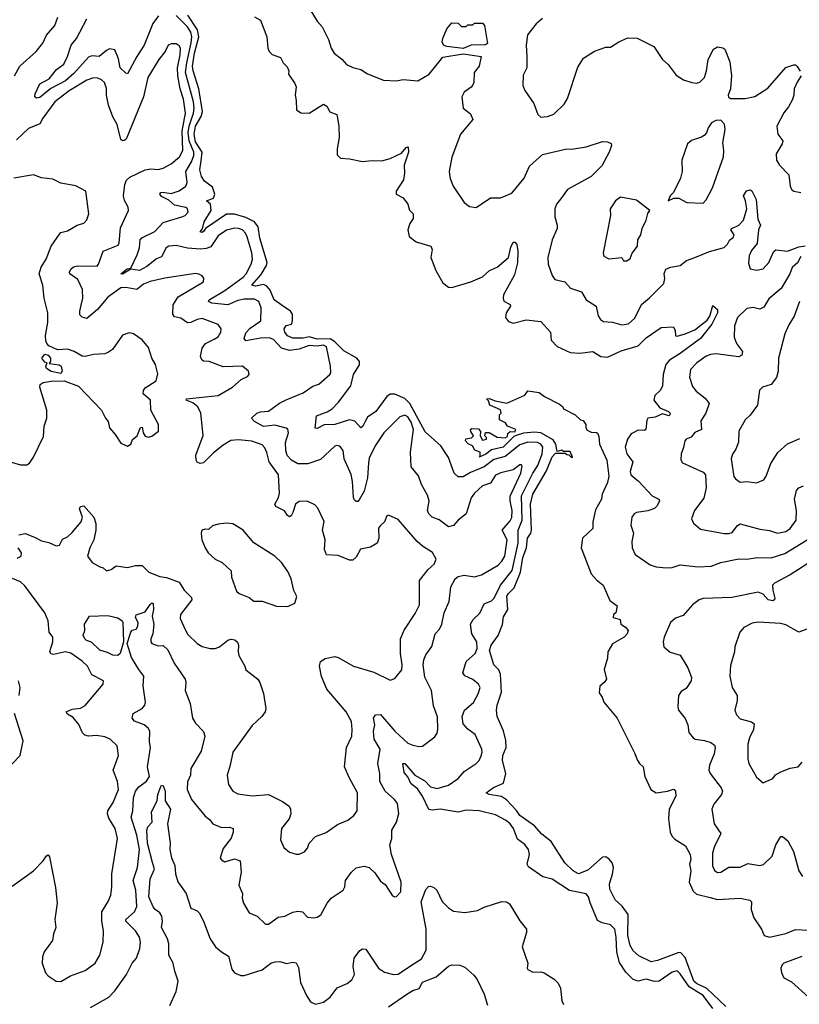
# Model space of a CAD drawing. Extents: x 2199565 to 2323334, y 894172 to 1018966.
# Tile 316 of 440: x 2278240 to 2283049, y 970811 to 976881. Entities that reach past the tile are written whole.
import ezdxf

# ---------------------------------------------------------------- set-up
doc = ezdxf.new("R2010")
doc.units = 0

msp = doc.modelspace()

# ---------------------------------------------------------------- linework, layer by layer
at = {"layer": '0CON10XD'}
for points in [[(2280035.6, 976935), (2280075, 976871.2), (2280106.4, 976836.4), (2280145, 976760), (2280160.6, 976705), (2280180, 976675), (2280227.2, 976637.2), (2280255.8, 976605), (2280295, 976586.4), (2280344.5, 976574.5), (2280385, 976548.1), (2280485, 976509.4), (2280565, 976504.5), (2280605, 976511.9), (2280695, 976504.2), (2280765, 976545.8), (2280849.2, 976650.8), (2280975, 976670.4), (2281086.2, 976655), (2281074, 976595), (2281043.8, 976556.2), (2281040.5, 976495), (2281033.8, 976476.2), (2281025, 976464.3), (2280980.8, 976435), (2280967.5, 976405), (2280975.5, 976335.5), (2281020.3, 976300.3), (2281035.7, 976265), (2280960, 976175), (2280905.8, 976034.2), (2280888.8, 975945), (2280891.7, 975928.3), (2280895, 975902.5), (2280914.5, 975854.5), (2280981.2, 975755), (2281015, 975730), (2281055, 975724.2), (2281143.3, 975783.3), (2281206.1, 975783.9), (2281275, 975812), (2281351.5, 975905), (2281385, 975978.6), (2281465, 976050), (2281615, 976085.7), (2281645, 976084), (2281735, 976097.5), (2281835, 976130), (2281865, 976128.8), (2281887.5, 976117.5), (2281890, 976105), (2281875.8, 976065), (2281830.4, 975979.6), (2281765.5, 975914.5), (2281619.1, 975835), (2281575.4, 975775), (2281551.1, 975745), (2281540.6, 975715), (2281540.8, 975665), (2281555.6, 975615), (2281555.6, 975595), (2281524.3, 975525), (2281496.9, 975415), (2281500, 975375), (2281524.2, 975304.2), (2281540.5, 975280.5), (2281602, 975265), (2281636.6, 975226.6), (2281705, 975204), (2281735, 975154.3), (2281795.8, 975115.8), (2281809.2, 975055), (2281823.4, 975033.4), (2281841.3, 975021.3), (2281896.4, 975016.4), (2281955, 974999.4), (2281995, 975005.7), (2282035, 975042), (2282075.6, 975125), (2282125, 975165.6), (2282214.3, 975255), (2282219.4, 975285), (2282215.7, 975315), (2282225, 975343.8), (2282255, 975356.2), (2282315, 975365.8), (2282353.1, 975396.9), (2282405, 975415.6), (2282495, 975453.1), (2282585, 975476.7), (2282605, 975496.7), (2282618.3, 975521.7), (2282640.9, 975539.1), (2282646.5, 975555), (2282625.7, 975585), (2282632.9, 975595), (2282675, 975614), (2282704, 975645), (2282724.2, 975715), (2282717.5, 975765), (2282704.8, 975795.2), (2282723.9, 975826.1), (2282745, 975832.7), (2282755.9, 975825.9), (2282783.3, 975773.3), (2282792.2, 975652.2), (2282809.6, 975615), (2282796.8, 975585), (2282788.1, 975501.9), (2282755, 975459.4), (2282739.3, 975425), (2282735, 975380), (2282745, 975346), (2282785, 975337.1), (2282825, 975345.6), (2282861.1, 975385), (2282888.8, 975451.2), (2282905, 975463.5), (2282975, 975453.8), (2283045, 975480), (2283085, 975487.5)], [(2278208.2, 976535), (2278241.5, 976595), (2278342.7, 976685), (2278383.6, 976736.4), (2278405.7, 976785), (2278457.3, 976845), (2278475, 976896.9)], [(2279096, 976904), (2279062.5, 976857.5), (2279007.9, 976725), (2278961.9, 976655), (2278905, 976548), (2278895, 976550.8), (2278859.5, 976585), (2278850.5, 976640.5), (2278827.1, 976695), (2278795, 976700.9), (2278775, 976692.2), (2278730, 976655), (2278685, 976657.5), (2278665, 976649.5), (2278575, 976550), (2278523.1, 976505), (2278432.4, 976457.6), (2278365, 976402.5), (2278345, 976397.5), (2278334.2, 976405.8), (2278335.6, 976425), (2278365, 976485.7), (2278423.1, 976516.9), (2278466.7, 976575), (2278512.7, 976607.3), (2278535.3, 976654.7), (2278557.1, 976725), (2278590, 976765), (2278654, 976886)], [(2280565.4, 971934.6), (2280578.3, 971988.3), (2280569.7, 972049.7), (2280553, 972073), (2280494.7, 972124.7), (2280462.1, 972185), (2280461.1, 972235), (2280450, 972295), (2280462.9, 972385), (2280426.5, 972446.5), (2280423.5, 972495), (2280431, 972535), (2280422.5, 972575), (2280435, 972596.5), (2280465, 972598.1), (2280553.6, 972495), (2280635, 972421.9), (2280665, 972408.6), (2280705, 972400), (2280725, 972402.5), (2280800.3, 972459.7), (2280815, 972483.3), (2280820, 972505), (2280816.8, 972583.2), (2280791.9, 972651.9), (2280780.9, 972745), (2280739.1, 972829.1), (2280728.1, 972905), (2280732.2, 972935), (2280745, 972966.7), (2280783.3, 973016.7), (2280803.5, 973095), (2280829.5, 973125), (2280845, 973154), (2280859.1, 973225), (2280888.9, 973295), (2280900, 973385), (2280926.5, 973433.5), (2280945, 973448.9), (2280982.8, 973457.2), (2281045, 973447.7), (2281088.6, 973458.6), (2281191.3, 973518.7), (2281215, 973542.7), (2281233.4, 973575), (2281247.9, 973675), (2281215.9, 973735), (2281265, 973791.2), (2281275, 973812), (2281277.8, 973855), (2281265.3, 973915), (2281265.7, 973944.3), (2281331.9, 974085), (2281338.8, 974128.8), (2281335, 974137.5), (2281325, 974136.7), (2281284.6, 974105.4), (2281207.4, 974087.4), (2281175.9, 974074.1), (2281145, 974024.4), (2281095, 974007.5), (2281045, 973963.1), (2281025, 973934), (2280994.5, 973835), (2280944.3, 973795), (2280915, 973762.9), (2280885, 973754.3), (2280828.1, 973798.1), (2280785, 973814.4), (2280764.5, 973835), (2280756.5, 973855), (2280765.6, 973915), (2280755, 973950), (2280718.1, 974015), (2280699.4, 974069.4), (2280654.5, 974124.5), (2280651.2, 974215), (2280668.5, 974355), (2280655, 974400.9), (2280635, 974432.7), (2280615, 974443.2), (2280585, 974433.8), (2280486.8, 974335), (2280432.7, 974255), (2280395, 974179.2), (2280391.3, 974148.7), (2280386.2, 974056.2), (2280364.6, 973975), (2280335, 973922), (2280325, 973912), (2280315, 973911.2), (2280305, 973918.8), (2280299.5, 973935), (2280293.6, 974035), (2280285, 974077.5), (2280242.5, 974175), (2280236.2, 974225), (2280215, 974251.2), (2280195, 974256.7), (2280185, 974251.2), (2280095, 974170.6), (2280017, 974143), (2279955, 974143.8), (2279917.5, 974165), (2279890, 974195), (2279881.2, 974225), (2279879.5, 974275), (2279897.3, 974335), (2279895, 974356), (2279883.8, 974363.8), (2279815, 974380.9), (2279745, 974374.1), (2279688.1, 974405), (2279670.8, 974425), (2279703.8, 974455), (2279725, 974464.4), (2279775, 974468.8), (2279842.2, 974517.8), (2279883, 974537), (2279988.3, 974581.7), (2280048.7, 974621.3), (2280085, 974634.8), (2280153.3, 974695), (2280158.8, 974705), (2280157.8, 974745), (2280132.8, 974865), (2280115, 974874.8), (2280075, 974867.8), (2280025, 974873.5), (2279965, 974849.7), (2279905, 974841.1), (2279855, 974856.8), (2279805, 974908.9), (2279779.2, 974919.1), (2279725, 974918.6), (2279635, 974901.1), (2279625.5, 974915.5), (2279635, 974950), (2279661.2, 974978.8), (2279726.9, 975025), (2279730, 975105), (2279714.4, 975145), (2279688.6, 975158.6), (2279625, 975158), (2279585, 975149.8), (2279525, 975124), (2279425, 975132.9), (2279404, 975144), (2279408.2, 975155), (2279505, 975211.4), (2279618.8, 975295), (2279636.2, 975315), (2279668.4, 975375), (2279676.4, 975405), (2279673.1, 975445), (2279643.7, 975543.6), (2279633.5, 975565), (2279614.2, 975585), (2279590, 975595), (2279565, 975596.8), (2279515, 975584.6), (2279465, 975547.9), (2279418.8, 975481.2), (2279390.2, 975469.8), (2279355, 975466.3), (2279275, 975472.5), (2279205, 975488.8), (2279159.4, 975485), (2279144.7, 975475), (2279115, 975419.2), (2279085, 975406.6), (2279025, 975359.1), (2278978.8, 975335), (2278926.1, 975343.9), (2278875, 975313.1), (2278864.3, 975315), (2278903.8, 975345), (2278925, 975350), (2278965, 975432.5), (2278979.1, 975475), (2278983.1, 975525), (2278992.9, 975537.1), (2279073.7, 975576.3), (2279125, 975630), (2279240, 975665), (2279260, 975675), (2279278.6, 975695), (2279275.7, 975715), (2279265, 975722.5), (2279195, 975738.5), (2279159.4, 975769.4), (2279115, 975790.9), (2279104, 975805), (2279110, 975815), (2279122.3, 975817.7), (2279175, 975810.8), (2279223.1, 975826.9), (2279264.5, 975855), (2279273.3, 975876.7), (2279264.3, 975945), (2279299.8, 976005), (2279313.7, 976045), (2279313.5, 976065), (2279285.3, 976135), (2279280.4, 976185), (2279285.5, 976225), (2279313.3, 976305), (2279316.5, 976335), (2279312.3, 976375), (2279263.6, 976555), (2279271.5, 976615), (2279298.1, 976738.1), (2279301.2, 976775), (2279295.7, 976805), (2279275, 976836.5), (2279205, 976908.1)], [(2282515.4, 970785), (2282455.2, 970865), (2282368.9, 970918.9), (2282315, 971000), (2282295, 971017.1), (2282265, 971010.6), (2282185, 970954.6), (2282155, 970951.8), (2282105, 970965.6), (2282085, 970961.4), (2282055, 970953.3), (2282024.6, 970964.6), (2281979.5, 971009.5), (2281939.1, 971069.1), (2281922.5, 971132.5), (2281920, 971225), (2281911.5, 971275), (2281885, 971301.9), (2281833.7, 971313.7), (2281805, 971328), (2281758, 971438), (2281748.1, 971475), (2281735, 971492), (2281632.4, 971512.4), (2281525, 971582.3), (2281467.2, 971597.3), (2281379.1, 971659.1), (2281370.6, 971675), (2281385.4, 971735), (2281378.5, 971765), (2281355, 971797.5), (2281310.5, 971830.5), (2281285.5, 971895), (2281264.6, 971925), (2281240.5, 971945), (2281175, 971979.1), (2281075, 972003.8), (2280995, 972008.5), (2280945, 971996.9), (2280834.7, 972015.3), (2280785, 972007.3), (2280763, 972013), (2280724.8, 972095), (2280695, 972137.1), (2280652.3, 972172.3), (2280633.7, 972213.7), (2280611.3, 972241.3), (2280604.3, 972295.7), (2280615, 972295.4), (2280678.2, 972225), (2280738.8, 972188.8), (2280775, 972152.4), (2280815, 972141.6), (2280885, 972161.8), (2280945, 972203.8), (2280982.8, 972247.2), (2281055.7, 972295), (2281074.2, 972315), (2281086.6, 972343.4), (2281092.9, 972365), (2281090, 972385), (2281050.4, 972475), (2281005, 972507.3), (2280975, 972541.4), (2280970, 972585), (2280984.2, 972625), (2281038.8, 972671.2), (2281068.8, 972725), (2281079.5, 972765), (2281071.1, 972785), (2281035, 972813.8), (2280985.8, 972835.8), (2280973.8, 972855), (2280993.3, 972925), (2281049.1, 972975), (2281061.8, 973005), (2281059.3, 973045), (2281030, 973095), (2281020, 973155), (2281036.3, 973183.7), (2281078.1, 973221.9), (2281105, 973281.2), (2281150.6, 973299.4), (2281167.5, 973315), (2281206.5, 973395), (2281277.6, 973485), (2281315.3, 973654.7), (2281314.8, 973735), (2281339.3, 973795), (2281335.1, 973945), (2281405, 974084.8), (2281436.6, 974133.4), (2281463.4, 974205), (2281466, 974246), (2281453.8, 974263.8), (2281434.9, 974274.9), (2281375, 974276.4), (2281325, 974260.2), (2281235, 974188.3), (2281165, 974170.2), (2281104.9, 974125.1), (2281020.1, 974089.9), (2280975, 974063.8), (2280944.1, 974064.1), (2280920.9, 974085), (2280885, 974183.1), (2280838.6, 974255), (2280741, 974341), (2280647.6, 974515), (2280615, 974545.7), (2280555, 974572.4), (2280525, 974573.6), (2280505, 974558.8), (2280436.2, 974465), (2280385, 974430.6), (2280370.5, 974405), (2280357.8, 974375), (2280345, 974365.7), (2280306.7, 974406.7), (2280275, 974414.7), (2280185, 974384.9), (2280117.3, 974382.7), (2280075, 974362), (2280063.7, 974363.7), (2280070, 974440), (2280136.6, 974463.4), (2280167.5, 974482.5), (2280206.3, 974523.7), (2280282.2, 974625), (2280299.5, 974695), (2280336.2, 974753.8), (2280335.8, 974775), (2280318.8, 974795), (2280238.9, 974838.9), (2280183.1, 974895), (2280155, 974913), (2280075, 974912), (2280025, 974925.7), (2279987.9, 974917.9), (2279925, 974917.3), (2279892.5, 974932.5), (2279875.4, 974955), (2279870.6, 974975), (2279884.7, 974995.3), (2279916.2, 975003.8), (2279923.2, 975025), (2279924, 975065), (2279910.9, 975085), (2279858.7, 975118.7), (2279809, 975155), (2279785, 975214.7), (2279765, 975238.3), (2279745, 975248.1), (2279695, 975238.1), (2279672.2, 975245), (2279730.2, 975309.8), (2279762.6, 975365), (2279766, 975384), (2279722.4, 975535), (2279711, 975605), (2279689.5, 975635), (2279635, 975662.2), (2279565, 975682.1), (2279515, 975682.2), (2279385.8, 975594.2), (2279375, 975574.6), (2279365, 975569.5), (2279353.9, 975573.9), (2279367.6, 975592.4), (2279379.1, 975635), (2279421.8, 975705), (2279418.2, 975745), (2279393.3, 975765), (2279435, 975780.7), (2279444, 975805), (2279429.8, 975849.8), (2279380.4, 975885), (2279361.1, 975915), (2279352, 975955), (2279359.3, 976010.7), (2279366.6, 976065), (2279325, 976127.9), (2279316.2, 976175), (2279324.8, 976225.2), (2279359.5, 976285), (2279367.6, 976315), (2279345.1, 976455), (2279310, 976565), (2279305.9, 976595), (2279318.6, 976675), (2279345.7, 976775), (2279338, 976818), (2279278.3, 976908.3)], [(2279687.9, 976897.9), (2279725, 976878.8), (2279764, 976775), (2279771.2, 976705), (2279778.8, 976685), (2279797.3, 976667.3), (2279848.8, 976648.8), (2279865.9, 976615.9), (2279890.7, 976590.7), (2279900, 976565), (2279897.5, 976545), (2279938.3, 976488.3), (2279946.4, 976466.4), (2279938.8, 976415), (2279946.1, 976383.9), (2279947.5, 976325), (2279975, 976306.7), (2280025, 976304.2), (2280115, 976360), (2280135, 976347.5), (2280153.9, 976313.9), (2280196.1, 976296.1), (2280208.8, 976225), (2280210, 976155), (2280197.5, 976085), (2280198.3, 976048.3), (2280218.3, 976028.3), (2280275, 976023.3), (2280353.9, 976006.1), (2280415, 976013.8), (2280475, 976011.2), (2280525, 976026.2), (2280595, 976058.6), (2280625, 976093.3), (2280636.7, 976096.7), (2280639.2, 976065), (2280611.4, 975985), (2280613.9, 975936.1), (2280608, 975895), (2280562.5, 975825), (2280562.5, 975805), (2280605, 975782.5), (2280633.6, 975743.6), (2280645, 975707.5), (2280667.5, 975685), (2280666.7, 975655), (2280646.1, 975623.9), (2280634.2, 975585), (2280642, 975545), (2280685, 975512.5), (2280776.2, 975485), (2280783.8, 975465), (2280776.7, 975415), (2280806.7, 975335), (2280849.5, 975259.5), (2280885, 975233.3), (2280905, 975231.2), (2281022.5, 975265), (2281095, 975295.8), (2281138, 975335), (2281185, 975356), (2281256, 975415), (2281270.5, 975479.5), (2281285, 975510), (2281295, 975510), (2281305.6, 975495), (2281311.8, 975455), (2281311.7, 975381.7), (2281291.9, 975308.1), (2281224.3, 975185), (2281221.4, 975165), (2281226.7, 975146.7), (2281265.5, 975125.5), (2281268, 975115), (2281241.1, 975075), (2281235.8, 975045), (2281255, 975020.8), (2281285, 975010.6), (2281365, 975030.6), (2281455, 975020), (2281513.8, 974955), (2281518, 974905), (2281555, 974866), (2281635, 974830.5), (2281695, 974826.2), (2281775, 974835.5), (2281825, 974804.2), (2281865, 974800), (2281950.6, 974839.4), (2282055, 974870.4), (2282105, 974920.4), (2282197, 974983), (2282273, 974987), (2282283.8, 974965), (2282285, 974932.5), (2282295, 974930), (2282345, 974943.8), (2282405, 974969.4), (2282480.7, 975029.3), (2282496.7, 975053.3), (2282515, 975120), (2282544.2, 975094.2), (2282544.4, 975075), (2282510, 975005), (2282439.1, 974915), (2282315, 974824.1), (2282247.6, 974782.4), (2282224.6, 974755), (2282210, 974695), (2282205, 974623.8), (2282192, 974598), (2282157.8, 974565), (2282151.1, 974535), (2282189.2, 974489.2), (2282241.2, 974465), (2282252, 974455), (2282251.2, 974445), (2282245, 974440), (2282205, 974451.1), (2282159.8, 974430.2), (2282114.5, 974425.5), (2282107.5, 974412.5), (2282101.9, 974355), (2282095, 974348.9), (2282055, 974351.4), (2282012.6, 974327.4), (2281989.2, 974295), (2281974.4, 974245.6), (2281984.5, 974205), (2282022.1, 974155), (2282005.4, 974095), (2282009.5, 974075), (2282056.3, 974036.3), (2282141.5, 973945), (2282183.3, 973925), (2282185.6, 973915.6), (2282172.7, 973885), (2282155, 973867.9), (2282115, 973852.7), (2282045, 973843.5), (2282030.6, 973835), (2282016.7, 973815), (2282010.6, 973765), (2282027.1, 973715), (2282015.7, 973665), (2282017.5, 973625), (2282036.2, 973585), (2282129.8, 973519.8), (2282165, 973508.2), (2282228.6, 973501.4), (2282265, 973504.5), (2282315, 973520.5), (2282425, 973508.4), (2282505, 973511.6), (2282565, 973534.6), (2282675, 973557.4), (2282725, 973555.4), (2282790, 973565), (2282876.3, 973563.7), (2282960.1, 973589.9), (2283097.1, 973675)], [(2281465, 976889.2), (2281425, 976855.7), (2281372.4, 976787.6), (2281364.4, 976725), (2281367.6, 976652.4), (2281367.5, 976585), (2281345, 976540), (2281344.2, 976475), (2281356, 976445), (2281412, 976365), (2281435.9, 976295.9), (2281455, 976281.2), (2281495, 976284.2), (2281535, 976299.2), (2281598.5, 976361.5), (2281618.1, 976395), (2281682.1, 976587.9), (2281716.9, 976643.1), (2281785, 976686.9), (2281855, 976711.2), (2281885, 976711.2), (2281936.7, 976745), (2281991.3, 976768.7), (2282047.9, 976767.9), (2282152, 976715), (2282204.4, 976635), (2282239.2, 976605), (2282289.1, 976539.1), (2282335, 976510), (2282385, 976493.1), (2282415, 976490.6), (2282435, 976496), (2282464.2, 976525), (2282477.1, 976565), (2282486, 976635), (2282519.7, 976700.3), (2282545, 976713.3), (2282577, 976707), (2282588.8, 976698.8), (2282621.2, 976621.2), (2282631.4, 976535), (2282624.3, 976455.7), (2282610.8, 976415), (2282613.1, 976403.1), (2282625, 976396), (2282715.5, 976394.5), (2282775, 976408.5), (2282855, 976458.8), (2282965, 976586), (2283015, 976602.5), (2283025, 976602.5), (2283035, 976592.5), (2283053.6, 976563.6)], [(2280975, 976704.3), (2280875, 976715.8), (2280854.2, 976725), (2280847.1, 976745), (2280850, 976765), (2280875, 976825.8), (2280905, 976862.5), (2280945, 976860), (2280965, 976840), (2280995, 976840), (2281005, 976850), (2281035, 976850), (2281045, 976860), (2281095, 976860), (2281106.4, 976846.4), (2281125, 976734), (2281114.1, 976725.9), (2281025, 976724.4), (2280975, 976704.3)], [(2280101.9, 972831.9), (2280088.9, 972895), (2280096.2, 972925), (2280125, 972942.5), (2280184.5, 972955.5), (2280205, 972949.4), (2280300, 972895), (2280425, 972860), (2280525, 972808.8), (2280555, 972820), (2280596.8, 972873.2), (2280600, 972905), (2280590, 972975), (2280589.6, 973065), (2280612.7, 973117.3), (2280679.8, 973220.2), (2280705.4, 973275), (2280705.7, 973425), (2280759.1, 973490.9), (2280796.9, 973525), (2280808.9, 973555), (2280787, 973597), (2280725.3, 973635.3), (2280691.4, 973665), (2280575, 973799.2), (2280515.8, 973825.8), (2280505, 973822.5), (2280491.2, 973785), (2280465, 973763.8), (2280454.3, 973745.7), (2280455.6, 973685), (2280444.2, 973655), (2280405, 973629.1), (2280342.6, 973617.4), (2280315, 973567.5), (2280295, 973550), (2280275, 973548.9), (2280205, 973579.2), (2280133.1, 973583.1), (2280120.9, 973615), (2280124.5, 973675), (2280108.2, 973735), (2280117.4, 973787.4), (2280079.7, 973869.7), (2280059.8, 973889.8), (2280013.2, 973913.2), (2279965, 973912.1), (2279941.5, 973895), (2279925, 973842.5), (2279915, 973822.5), (2279905, 973816.7), (2279891.2, 973825), (2279873.5, 973853.5), (2279820.2, 973880.2), (2279814.5, 973895), (2279836.9, 973935), (2279842.7, 973962.7), (2279836.2, 974075), (2279778.5, 974155), (2279765, 974213.3), (2279751.9, 974241.9), (2279735, 974260), (2279672.2, 974282.2), (2279590.7, 974290.7), (2279542.8, 974287.2), (2279495, 974258.8), (2279435, 974210.8), (2279375, 974149.4), (2279352.5, 974145), (2279335, 974153.3), (2279328, 974165), (2279326, 974196), (2279372.4, 974317.6), (2279357.3, 974455), (2279340, 974495), (2279309.3, 974519.3), (2279268, 974535), (2279270, 974545), (2279464.7, 974565.3), (2279553.6, 974616.4), (2279605.9, 974664.1), (2279645, 974682), (2279656.2, 974695), (2279652.5, 974715), (2279615, 974746.2), (2279495, 974741.9), (2279408.8, 974775), (2279375, 974776.9), (2279363.4, 974783.4), (2279356.4, 974805), (2279365, 974856), (2279386, 974885), (2279438.9, 974911.1), (2279465, 974927.1), (2279480.6, 974955), (2279482.5, 974975), (2279465, 975002), (2279365, 975040), (2279335, 975033.8), (2279295, 975014.6), (2279275, 975012.7), (2279235, 975040.6), (2279195, 975049.4), (2279185.6, 975065), (2279187.4, 975122.6), (2279218, 975172), (2279374, 975265), (2279377, 975287), (2279365, 975302), (2279345, 975312.9), (2279325, 975315.6), (2279135, 975287.8), (2279045, 975268), (2279005, 975250.9), (2278962.5, 975217.5), (2278895, 975230.8), (2278865, 975227.3), (2278785, 975171.1), (2278721.1, 975095), (2278655, 975040), (2278626.6, 975046.6), (2278612.1, 975062.1), (2278610.5, 975085), (2278619.5, 975120.5), (2278630, 975165), (2278627.6, 975217.6), (2278599.6, 975279.6), (2278550, 975315), (2278546.7, 975325), (2278555, 975342.5), (2278571.9, 975358.1), (2278596.2, 975363.8), (2278717.3, 975362.7), (2278726.6, 975373.4), (2278755.3, 975454.7), (2278848, 975492), (2278854.6, 975505.4), (2278861.3, 975598.7), (2278910.8, 975705), (2278908.6, 975725), (2278887.3, 975767.3), (2278880.4, 975795), (2278889.1, 975865), (2278898.8, 975891.2), (2278919.7, 975910.3), (2279013.7, 975956.3), (2279048.3, 975961.7), (2279095, 975958.5), (2279125, 975965.5), (2279175, 975992.3), (2279225.9, 976035), (2279246.9, 976075), (2279242.3, 976195), (2279264, 976305), (2279251, 976391), (2279229.8, 976455), (2279215.8, 976535.8), (2279214.4, 976585), (2279230.5, 976665), (2279231.2, 976705), (2279225, 976720.8), (2279205, 976732.9), (2279175, 976732.5), (2279155.7, 976724.3), (2279137.8, 976685), (2279099.1, 976635), (2279030, 976525), (2279003.1, 976405), (2278897.1, 976145), (2278885, 976135.8), (2278874.3, 976134.3), (2278865, 976143.3), (2278841.5, 976235), (2278815, 976282), (2278787.6, 976355), (2278776, 976415), (2278775, 976457.5), (2278763.6, 976493.6), (2278745, 976511.4), (2278721.7, 976521.7), (2278695, 976521.9), (2278655, 976507.8), (2278545, 976442.7), (2278457.1, 976375), (2278383.8, 976275), (2278365, 976240), (2278295, 976211.5), (2278220, 976140)], [(2283060, 976535), (2283035, 976496.7), (2283018, 976455), (2283014.2, 976415), (2283004.2, 976385.8), (2282982.5, 976345), (2282952.6, 976307.4), (2282910.6, 976225), (2282916, 976175), (2282948, 976135), (2282942.5, 976115), (2282906.2, 976055), (2282909.2, 976015), (2282926.2, 975985), (2282984.2, 975925), (2282992.5, 975855), (2283002.7, 975832.7), (2283015, 975823.3), (2283057.5, 975815)], [(2282455, 975750), (2282475, 975770), (2282514, 975845), (2282580.6, 976035), (2282583.3, 976075), (2282577, 976123), (2282590.8, 976205), (2282586.8, 976236.8), (2282565, 976262.5), (2282535, 976260), (2282507.5, 976245), (2282486.7, 976215), (2282476.1, 976183.9), (2282461.7, 976168.3), (2282445, 976156.7), (2282384.1, 976135.9), (2282360, 976115), (2282323.3, 976015), (2282326.2, 975945), (2282316.7, 975905), (2282272.5, 975815), (2282253.3, 975795), (2282240, 975765), (2282275, 975780), (2282305, 975781.2), (2282355, 975754), (2282455, 975750)], [(2278175, 974156.7), (2278245, 974136.7), (2278285, 974136.7), (2278301.7, 974148.3), (2278326.2, 974185), (2278387.7, 974312.3), (2278392, 974375), (2278408.6, 974425), (2278408.1, 974475), (2278364, 974615), (2278367.5, 974632.5), (2278385, 974644.2), (2278435, 974653.1), (2278514.1, 974654.1), (2278602.7, 974622.7), (2278745, 974473.3), (2278768.8, 974425), (2278786.2, 974405), (2278793.3, 974365), (2278830, 974325), (2278865, 974270), (2278905, 974252.5), (2278926.4, 974263.6), (2278936.4, 974293.6), (2278964.3, 974315.7), (2278985, 974367.5), (2278995, 974370), (2279002, 974335), (2279015, 974313.3), (2279035, 974306.7), (2279055, 974313.3), (2279096.2, 974345), (2279096.2, 974385), (2279048.8, 974475), (2279048, 974535), (2279001.9, 974575), (2279004.4, 974595), (2279015, 974611.4), (2279082, 974655), (2279091.7, 974698.3), (2279078.8, 974755), (2279056.2, 974795), (2279035, 974860), (2278995, 974906.7), (2278942.5, 974945), (2278915, 974950), (2278875, 974936.7), (2278811.8, 974848.2), (2278789.1, 974830.9), (2278765, 974822.2), (2278695, 974817.1), (2278645, 974804.2), (2278625, 974808), (2278576.6, 974836.6), (2278535, 974849.4), (2278473.9, 974846.1), (2278420.6, 974870.6), (2278407.5, 974885), (2278402.4, 974902.4), (2278399.4, 974935), (2278414.2, 975015), (2278414.2, 975075), (2278391.1, 975165), (2278382.5, 975245), (2278360.4, 975315), (2278372.3, 975355), (2278403.5, 975405), (2278433.9, 975486.1), (2278485, 975560), (2278495, 975570), (2278535, 975580.6), (2278595.5, 975614.5), (2278635, 975627.5), (2278655, 975646.7), (2278667.5, 975685), (2278648, 975825), (2278586.4, 975856.4), (2278495, 975874.3), (2278445, 975898), (2278375, 975906.2), (2278325, 975924), (2278205, 975903.3)], [(2281964, 975394), (2281985, 975394.2), (2282005, 975408.8), (2282018.8, 975441.2), (2282050.8, 975485), (2282053.8, 975525), (2282071.8, 975555), (2282079.5, 975595), (2282104.3, 975645), (2282114.1, 975685.9), (2282127.5, 975705), (2282045, 975768.8), (2281945, 975786.2), (2281915.8, 975764.2), (2281882.5, 975715), (2281883.8, 975675), (2281838.8, 975445), (2281844.1, 975424.1), (2281875, 975408), (2281955, 975415.8), (2281964, 975394)], [(2283058.2, 975421.8), (2283037.6, 975382.4), (2283005.4, 975354.6), (2282990.4, 975315), (2282936.8, 975225), (2282859.9, 975160.1), (2282830.4, 975109.6), (2282805, 975097.5), (2282765, 975106.2), (2282725, 975100), (2282667.3, 975045), (2282648.7, 974995), (2282646.9, 974925), (2282661.5, 974885), (2282698.1, 974835), (2282695, 974812.5), (2282675, 974802.9), (2282535, 974820.4), (2282501.7, 974818.3), (2282475, 974806.7), (2282417.1, 974765), (2282376.9, 974725), (2282372.4, 974677.6), (2282389.4, 974619.4), (2282412.1, 974592.1), (2282468.9, 974548.9), (2282491.9, 974515), (2282472.9, 974455), (2282442.2, 974407.8), (2282444.6, 974355.4), (2282405, 974335.5), (2282381.7, 974308.3), (2282351.2, 974295), (2282342.9, 974285), (2282335.6, 974244.4), (2282319.2, 974205), (2282318.3, 974168.3), (2282329.2, 974149.2), (2282455, 974092.9), (2282470.8, 974075), (2282474, 973995), (2282459.1, 973930.9), (2282403.3, 973855), (2282382.9, 973805), (2282396.6, 973776.6), (2282440.3, 973740.3), (2282585, 973713.3), (2282615, 973713.1), (2282635, 973720), (2282667.6, 973762.4), (2282685, 973774.4), (2282805, 973741.2), (2282865, 973733.1), (2282915, 973716.2), (2282965, 973725.4), (2282992.7, 973745), (2283030, 973795), (2283032, 973855), (2283018.4, 973925), (2283031.1, 973978.9), (2283045, 973994.3), (2283075, 974006.7)], [(2283050.6, 975145), (2283017, 975053), (2282985, 975000), (2282960, 974945), (2282921.4, 974795), (2282919.4, 974715), (2282907.8, 974675), (2282875, 974631.9), (2282822.5, 974615), (2282802.7, 974597.3), (2282790.8, 974505), (2282746.7, 974443.3), (2282715, 974414), (2282676.2, 974345), (2282673.7, 974276.3), (2282657.2, 974232.8), (2282636.5, 974203.5), (2282629.4, 974175), (2282646, 974065), (2282655, 974051.2), (2282685, 974030), (2282725, 974034.3), (2282785, 974026), (2282830, 974045), (2282845, 974067.5), (2282874, 974145), (2282917.3, 974212.7), (2282975, 974266), (2283051.2, 974298.8)], [(2278495, 974700), (2278435, 974712.5), (2278405, 974730), (2278402.5, 974745), (2278410, 974765), (2278395, 974770), (2278377.5, 974795), (2278395, 974820), (2278415, 974812.5), (2278430, 974795), (2278430, 974775), (2278421.7, 974761.7), (2278483, 974753), (2278495.9, 974745.9), (2278502.5, 974715), (2278495, 974700)], [(2282595, 970797), (2282556.8, 970835), (2282478, 970908), (2282415, 970940.4), (2282398.6, 970955), (2282345, 971100), (2282318.3, 971128.3), (2282305, 971130.7), (2282175, 971082), (2282135, 971074.2), (2282060.1, 971110.1), (2282025, 971142.1), (2282004.8, 971175), (2281991.6, 971235), (2281993.3, 971365), (2281956.6, 971416.6), (2281913.3, 971455), (2281880.5, 971520.5), (2281878.5, 971555), (2281896.8, 971613.2), (2281902.2, 971655), (2281894.3, 971684.3), (2281876.7, 971706.7), (2281855, 971719.8), (2281835, 971717.9), (2281745, 971637.9), (2281686.3, 971616.3), (2281653.1, 971635), (2281603.6, 971683.6), (2281517.5, 971815), (2281460, 971860), (2281415, 971912.6), (2281325.8, 971975), (2281305, 972006.8), (2281242.1, 972072.1), (2281212, 972092), (2281136.7, 972105), (2281117.5, 972115), (2281161.7, 972148.3), (2281225, 972174.3), (2281238.8, 972235), (2281217.3, 972315), (2281219.7, 972345), (2281241, 972395), (2281238.6, 972438.6), (2281225, 972498), (2281185.6, 972585), (2281180.3, 972625), (2281185, 972656), (2281212.2, 972735), (2281206, 972846), (2281195, 972873.8), (2281163.8, 972903.8), (2281137.7, 972992.3), (2281147.9, 973025), (2281190.5, 973085), (2281217.7, 973152.3), (2281225, 973200.6), (2281251.1, 973245), (2281245, 973327.2), (2281255, 973344.7), (2281290.6, 973379.4), (2281330, 973475), (2281344.2, 973565), (2281365.3, 973625), (2281372, 973685), (2281392.2, 973715), (2281397.3, 973735), (2281390.8, 973895), (2281405, 973955.7), (2281490, 974100), (2281525, 974185.8), (2281545, 974210), (2281605, 974210), (2281615, 974200), (2281628.3, 974198.3), (2281645, 974180), (2281650, 974185), (2281635, 974220), (2281595, 974220), (2281585, 974226.7), (2281555, 974220), (2281547.1, 974265), (2281530.9, 974290.9), (2281454, 974334), (2281415, 974338.9), (2281346.9, 974333.1), (2281302, 974318), (2281288.3, 974311.7), (2281222.5, 974245), (2281151.1, 974228.9), (2281115, 974202.9), (2281075, 974184.2), (2281080, 974190), (2281080, 974215), (2281047, 974227), (2281032.5, 974255), (2281007, 974267), (2280990, 974285), (2280991.7, 974298.3), (2281027, 974303), (2281040, 974315), (2281023, 974343), (2281020, 974355), (2281028.3, 974361.7), (2281069.3, 974359.3), (2281081.7, 974341.7), (2281080, 974315), (2281095, 974290), (2281120, 974295), (2281120, 974305), (2281110, 974315), (2281113, 974337), (2281137, 974337), (2281185, 974307.5), (2281235, 974303.8), (2281248.3, 974311.7), (2281250.5, 974329.5), (2281265, 974343.3), (2281295, 974340), (2281300, 974355), (2281250, 974375), (2281236.1, 974396.1), (2281200, 974415), (2281200, 974445), (2281210, 974455), (2281206.7, 974476.7), (2281140, 974505), (2281131.7, 974531.7), (2281120, 974545), (2281135, 974546.7), (2281172, 974532), (2281245, 974517.5), (2281355, 974567.5), (2281375, 974592.5), (2281445, 974583.3), (2281477.7, 974557.7), (2281570.7, 974510.7), (2281590, 974495), (2281595, 974482.5), (2281666.1, 974446.1), (2281700, 974415), (2281715, 974410), (2281732.5, 974385), (2281732.5, 974365), (2281740.7, 974350.7), (2281765, 974337.5), (2281797, 974337), (2281805, 974332.5), (2281812.3, 974312.3), (2281816.7, 974265), (2281862.5, 974165), (2281873.4, 974066.6), (2281865, 974027.5), (2281833.6, 973956.4), (2281828.1, 973925), (2281791.1, 973858.9), (2281776.4, 973786.4), (2281775.8, 973745), (2281712, 973685), (2281704.2, 973625), (2281765.8, 973465.8), (2281798.6, 973428.6), (2281840, 973395), (2281881.2, 973301.2), (2281925, 973267.5), (2281916.7, 973225), (2281902.5, 973215), (2281900, 973195), (2281943, 973183), (2281947.5, 973155), (2281976.4, 973136.4), (2281992.5, 973115), (2281986.7, 973095), (2281968.8, 973075), (2281897.3, 973032.7), (2281868.8, 972985), (2281866, 972945), (2281846.2, 972875), (2281858.8, 972815), (2281845, 972796.2), (2281818.3, 972771.7), (2281815, 972732.5), (2281833.3, 972705), (2281843.3, 972675), (2281925.5, 972575.5), (2282035, 972357.5), (2282048.8, 972318.8), (2282063.8, 972295), (2282085.7, 972275.7), (2282095.6, 972215), (2282133.3, 972135), (2282165, 972114.4), (2282235.5, 972124.5), (2282266.4, 972136.4), (2282275, 972136.7), (2282286, 972125), (2282287.1, 972095), (2282246.7, 972015), (2282242.2, 971955), (2282252.7, 971872.7), (2282265, 971846.2), (2282280.3, 971830.3), (2282347.4, 971787.4), (2282374.7, 971735), (2282379.7, 971705), (2282372, 971675), (2282379, 971635), (2282370.3, 971565), (2282395, 971508.6), (2282415, 971490.4), (2282499.4, 971470.6), (2282545, 971458.2), (2282685, 971465.8), (2282744.3, 971454.3), (2282754, 971444), (2282751.5, 971395), (2282768.8, 971345), (2282815.6, 971275), (2282831.4, 971235), (2282865, 971225.6), (2282965, 971247.3), (2283025, 971272.5), (2283105, 971268.2)], [(2278235, 973705.7), (2278275, 973712.9), (2278331.4, 973691.4), (2278375, 973669.2), (2278419.3, 973659.3), (2278465, 973638), (2278485, 973641.2), (2278505, 973678.8), (2278535, 973693.8), (2278565, 973720.8), (2278619.2, 973785), (2278628.8, 973815), (2278609.2, 973865), (2278615, 973881.2), (2278635, 973884), (2278698, 973815), (2278709.2, 973775), (2278709.4, 973735), (2278697.1, 973675), (2278673.1, 973625), (2278658, 973575), (2278687.5, 973535), (2278735, 973507.5), (2278755, 973502.5), (2278775, 973483.8), (2278805, 973491.2), (2278835, 973513.8), (2278905, 973504.2), (2278954.1, 973515.9), (2278995, 973517.5), (2279036.1, 973476.1), (2279105, 973447.8), (2279145, 973442.5), (2279225, 973414), (2279254.7, 973364.7), (2279299.1, 973319.1), (2279302.9, 973305), (2279231.5, 973215), (2279229.8, 973189.8), (2279251.2, 973145), (2279275, 973093.1), (2279335, 973035.7), (2279365, 973017.1), (2279415, 973004.4), (2279445.7, 973005.7), (2279472.5, 973015), (2279524.7, 973055.3), (2279545, 973063.3), (2279568, 973058), (2279584.5, 973044.5), (2279590.6, 973025), (2279586.9, 972985), (2279592.1, 972962.1), (2279628.8, 972895), (2279635, 972872.5), (2279708.8, 972815), (2279721.4, 972795), (2279745, 972727.5), (2279758.6, 972635), (2279754, 972615), (2279733.8, 972585), (2279675, 972531.2), (2279554.6, 972365.4), (2279538.9, 972285), (2279519.2, 972225), (2279527.3, 972167.3), (2279555.6, 972125.6), (2279585, 972109.2), (2279675, 972096.5), (2279775, 972104), (2279860.8, 972060.9), (2279902.6, 972032.6), (2279910.6, 972015), (2279912.2, 971985), (2279901.9, 971955), (2279854.2, 971895), (2279848.6, 971825), (2279869.1, 971779.1), (2279905, 971748.8), (2279945, 971736.2), (2279965, 971736.7), (2279997.7, 971752.3), (2280015.7, 971774.3), (2280026, 971805), (2280065, 971846.9), (2280129.8, 971870.2), (2280199.8, 971920.2), (2280265, 971945.8), (2280302, 971975), (2280322, 972005), (2280324, 972115), (2280274, 972205), (2280244.2, 972275.8), (2280255.8, 972394.2), (2280288.1, 972465), (2280291.9, 972505), (2280287.5, 972555), (2280254.3, 972615), (2280135.5, 972755), (2280101.9, 972831.9)], [(2279895, 973263.3), (2279936.4, 973283.6), (2279950, 973325), (2279932.2, 973362.2), (2279914.4, 973435), (2279895, 973478.8), (2279855, 973534.2), (2279814.3, 973575), (2279685, 973656.2), (2279618, 973735), (2279555, 973773.1), (2279515, 973778.1), (2279465, 973770.6), (2279429.7, 973760.3), (2279405, 973739.2), (2279385, 973741.4), (2279363.8, 973735), (2279359.2, 973715), (2279364.2, 973675), (2279384.5, 973624.5), (2279403.8, 973595), (2279445, 973556), (2279488.8, 973535), (2279545, 973483.3), (2279547.1, 973445), (2279577.3, 973357.3), (2279595, 973344), (2279655, 973320), (2279685, 973296.2), (2279735, 973295.8), (2279825, 973266), (2279895, 973263.3)], [(2278225, 973561.1), (2278248.6, 973575), (2278250.6, 973595), (2278230.8, 973625)], [(2283284.7, 973645.3), (2282991.5, 973458.5), (2282895, 973406.8), (2282884.5, 973395), (2282884.6, 973365.4), (2282897.3, 973315), (2282895.7, 973305), (2282885, 973298.8), (2282856.7, 973305), (2282825, 973339.1), (2282795, 973352.6), (2282631.7, 973318.3), (2282455, 973313.3), (2282430.5, 973305), (2282389.1, 973275), (2282332.7, 973207.3), (2282285, 973190.9), (2282255, 973165.7), (2282214.4, 973075), (2282208.6, 973045), (2282214.2, 973015), (2282251.9, 972981.9), (2282315, 972963.3), (2282361.9, 972885), (2282384.2, 972825.8), (2282382, 972805), (2282352, 972758), (2282319.4, 972740.6), (2282304.3, 972715), (2282299.4, 972645), (2282303.1, 972625), (2282345, 972572.5), (2282362, 972535), (2282367.9, 972487.9), (2282393.4, 972453.4), (2282407.5, 972445), (2282465, 972437.9), (2282503.8, 972425), (2282525, 972409.2), (2282530.6, 972395), (2282524.4, 972355), (2282494.6, 972285), (2282491.5, 972255), (2282500, 972235), (2282567.8, 972145), (2282574.4, 972125), (2282568.1, 972105), (2282521.4, 972045), (2282509.2, 972015), (2282524.5, 971924.5), (2282564.2, 971865), (2282525.4, 971784.6), (2282513.1, 971745), (2282513.3, 971665), (2282525, 971636.2), (2282545, 971624.4), (2282565, 971625.7), (2282615, 971657.5), (2282685, 971656.9), (2282731.5, 971678.5), (2282805, 971667.8), (2282827.2, 971672.8), (2282881.1, 971725), (2282904.5, 971795), (2282935, 971846), (2282945, 971846), (2282978.3, 971818.3), (2283012.7, 971752.7), (2283046.8, 971635), (2283068.7, 971598.7)], [(2278195, 971539.2), (2278325.7, 971634.3), (2278384.3, 971695.7), (2278405, 971727.5), (2278415, 971732.5), (2278425, 971720), (2278461.1, 971531.1), (2278471.4, 971435), (2278457.5, 971335), (2278464.2, 971285), (2278448.6, 971245), (2278442.5, 971205), (2278392, 971135), (2278381.2, 971105), (2278378.8, 971065), (2278399.2, 971005), (2278415, 970986.2), (2278465, 970953.3), (2278495, 970952), (2278553.2, 970986.8), (2278645, 971020), (2278705.6, 971065), (2278733.8, 971115), (2278754.5, 971195), (2278757.5, 971265), (2278746.9, 971325), (2278747.9, 971382.1), (2278787.1, 971445), (2278801.9, 971485), (2278809.1, 971535), (2278809.6, 971615), (2278843, 971833), (2278829.1, 971895), (2278790.5, 971959.5), (2278782.3, 971985), (2278784.6, 972005), (2278816.5, 972055), (2278849.6, 972135), (2278844.5, 972185), (2278817.1, 972255), (2278849.4, 972345), (2278842.5, 972405), (2278799.2, 972445), (2278765, 972461.1), (2278715, 972467.8), (2278665, 972463.8), (2278641.2, 972471.2), (2278628.1, 972485), (2278605, 972535.6), (2278570.4, 972580.4), (2278535, 972599.2), (2278526.2, 972615), (2278565, 972630.9), (2278615, 972637.8), (2278645, 972652.9), (2278755.8, 972784.2), (2278756.7, 972805), (2278685, 972843.1), (2278657.8, 972895), (2278625.8, 972925.8), (2278555, 972976.9), (2278523.5, 972983.5), (2278448.3, 972968.3), (2278431.5, 972971.5), (2278425.7, 972985.7), (2278444.7, 973045.3), (2278445.4, 973075), (2278421.2, 973105), (2278416.7, 973175), (2278395, 973224.4), (2278271.3, 973391.3), (2278245.4, 973415.4), (2278196.7, 973436.7)], [(2278677.6, 970792.4), (2278790, 970855), (2278827.1, 970895), (2278899.2, 970995), (2278934.6, 971065.4), (2278961.4, 971095), (2278982.2, 971155), (2278985.5, 971195), (2278979.5, 971225), (2278954.5, 971265), (2278895.6, 971325), (2278895.6, 971335), (2278948.9, 971381.1), (2278962, 971415), (2278957.3, 971515), (2278940, 971575), (2278967.8, 971655), (2278979.2, 971765), (2278963.5, 971855), (2278927.4, 971965), (2278937.2, 972005), (2278941.6, 972085), (2278954.5, 972125.5), (2278975, 972153.1), (2279023.1, 972186.9), (2279040.3, 972215), (2279028.6, 972275), (2279046.7, 972395), (2279040.1, 972429.9), (2279042.9, 972492.9), (2279035, 972511.9), (2279007.1, 972535), (2278947.8, 972557.8), (2278934.3, 972575), (2278940, 972605), (2278995.7, 972635), (2279011.9, 972655), (2279016.4, 972675), (2279001.8, 972775), (2279006.1, 972835), (2278974.5, 972874.5), (2278930, 972950), (2278902.5, 973035), (2278925, 973105.5), (2278935, 973116.9), (2278958.1, 973125), (2278968.3, 973141.7), (2278970.4, 973165), (2278955.4, 973195), (2278958.1, 973211.9), (2279015, 973230.9), (2279045, 973276), (2279055, 973285.8), (2279063, 973283), (2279066.2, 973245), (2279057.3, 973205), (2279068.5, 973155), (2279062.2, 973095), (2279049.4, 973065), (2279048.6, 973045), (2279056.2, 973035), (2279095, 973021.2), (2279125, 973022.5), (2279155, 972996.2), (2279192.7, 972915), (2279261.9, 972815), (2279264.4, 972795), (2279260, 972745), (2279292.5, 972665), (2279305.8, 972575), (2279324, 972545), (2279373.2, 972493.2), (2279382.9, 972465), (2279358.7, 972371.3), (2279296.7, 972265), (2279293.6, 972225), (2279275, 972182.5), (2279272.7, 972135), (2279299.5, 972075), (2279385, 971971.9), (2279411.7, 971951.7), (2279432, 971925), (2279485, 971902.2), (2279535, 971903.5), (2279556.2, 971896.2), (2279556.5, 971873.5), (2279545.7, 971835), (2279495, 971771.2), (2279476.2, 971715), (2279485, 971701.2), (2279505, 971690), (2279565, 971708), (2279600, 971695), (2279607, 971627), (2279592.5, 971545), (2279614.3, 971495), (2279611.9, 971465), (2279620.8, 971435), (2279655.8, 971375.8), (2279705, 971354.3), (2279755.8, 971305.8), (2279775, 971305.8), (2279835, 971349.1), (2279875, 971354.5), (2279925, 971378.8), (2279955, 971386.2), (2279985, 971380.6), (2280015, 971348.5), (2280055, 971344.2), (2280075, 971348), (2280096.8, 971363.2), (2280137.1, 971435), (2280160.8, 971465), (2280236.2, 971515), (2280245.8, 971535), (2280250.8, 971575), (2280285, 971624), (2280315, 971652), (2280365, 971664), (2280395, 971654.2), (2280431.5, 971621.5), (2280465, 971571.2), (2280495, 971550), (2280540.3, 971480.3), (2280555, 971473.8), (2280565, 971476.2), (2280590.8, 971505), (2280594, 971565), (2280534.2, 971734.2), (2280523.8, 971795), (2280535.7, 971834.3), (2280535.8, 971885), (2280565.4, 971934.6)], [(2278845, 972962), (2278814.6, 972964.6), (2278781.2, 972981.2), (2278735, 972993.6), (2278683, 973043), (2278652.7, 973055), (2278643.1, 973065), (2278632.7, 973087.3), (2278642.5, 973115), (2278640, 973155), (2278670, 973205), (2278785, 973207.9), (2278845, 973194.1), (2278872.4, 973175), (2278877.3, 973165), (2278880, 973045), (2278861.1, 972975), (2278845, 972962)], [(2283095, 973123.1), (2283045, 973105.6), (2282965, 973150.5), (2282935, 973159.1), (2282795, 973167.1), (2282758.6, 973161.4), (2282706.7, 973135), (2282682, 973105), (2282650.8, 973015), (2282649.2, 972985), (2282625, 972900), (2282619.4, 972835), (2282634.5, 972764.5), (2282665.8, 972715), (2282665.7, 972685), (2282650.8, 972625), (2282661.2, 972595), (2282685, 972570.8), (2282753.2, 972553.2), (2282770, 972540), (2282765.5, 972505), (2282741.5, 972455), (2282731.5, 972415), (2282730.8, 972325), (2282738, 972295), (2282785, 972211.2), (2282825, 972176.2), (2282885, 972204.3), (2282903, 972227), (2282934.7, 972245.3), (2282993.1, 972266.9), (2283041.1, 972275), (2283066.2, 972305)], [(2278237.5, 972715), (2278243.9, 972763.9), (2278233.8, 972805)], [(2278145, 972243.3), (2278242.5, 972345), (2278262.5, 972435), (2278207.5, 972605)], [(2279165.6, 970805), (2279205, 970890), (2279217.1, 970955), (2279196.4, 971016.4), (2279187.9, 971065), (2279160.8, 971115), (2279159.5, 971185), (2279151.6, 971215), (2279115.4, 971285), (2279122.2, 971325), (2279116.4, 971355), (2279104.6, 971375), (2279075.7, 971395.7), (2279062.8, 971412.8), (2279037.6, 971475), (2279044.5, 971585), (2279071.2, 971645), (2279059.8, 971685), (2279028.5, 971805), (2279025.2, 971885), (2279031.2, 971905), (2279056.9, 971935), (2279052.5, 971997.5), (2279088.2, 972065), (2279092.9, 972105), (2279111.8, 972155), (2279115, 972162), (2279125, 972158), (2279138, 972125), (2279136.8, 972066.8), (2279171.4, 972015), (2279151.9, 971925), (2279169.4, 971805), (2279165.8, 971765), (2279176.1, 971715), (2279196.4, 971666.4), (2279201.4, 971615), (2279215, 971566), (2279266.9, 971495), (2279295, 971404), (2279335, 971386.9), (2279346.9, 971375), (2279373.5, 971325), (2279414.5, 971215), (2279448.6, 971165), (2279485, 971135.6), (2279528.9, 971108.9), (2279548.7, 971028.7), (2279564.5, 971004.5), (2279605, 970989.2), (2279625, 970990), (2279735, 971024.3), (2279790, 971065), (2279815.7, 971074.3), (2279844.4, 971074.4), (2279885, 971062.5), (2279925, 971072), (2279945, 971066.2), (2279959.1, 971039.1), (2279973.2, 970945), (2280010, 970865), (2280035, 970826.7), (2280065, 970812.9), (2280115, 970825.6), (2280155, 970855.7), (2280197.8, 970912.2), (2280261.1, 970938.9), (2280288.6, 970961.4), (2280304.5, 970995.5), (2280297.5, 971045), (2280303.8, 971096.2), (2280337.3, 971142.7), (2280355, 971153.8), (2280375, 971151.2), (2280454.2, 971034.2), (2280490.2, 971010.2), (2280545, 970995.6), (2280575, 970996.7), (2280651.1, 971048.9), (2280718, 971092), (2280748, 971145), (2280747.3, 971275), (2280716.5, 971443.5), (2280745, 971518.8), (2280762.1, 971537.9), (2280775, 971540), (2280795, 971532), (2280814, 971515), (2280846.9, 971445), (2280885, 971406), (2280915.9, 971385.9), (2280985, 971377.5), (2281065, 971390), (2281105, 971410.8), (2281215, 971444.3), (2281242.7, 971442.7), (2281261.4, 971431.4), (2281325.5, 971325.5), (2281365.7, 971275), (2281365.7, 971255), (2281340, 971165), (2281373.8, 971065), (2281370, 971035), (2281375, 971026.7), (2281405, 971008.6), (2281455, 971010.8), (2281475, 971006), (2281537.3, 970967.3), (2281562.3, 970942.3), (2281575, 970910), (2281585, 970832.5), (2281595, 970810)], [(2283064.5, 971105.5), (2282954.4, 971065), (2282942.7, 971055), (2282935.3, 971035), (2282938.4, 971008.4), (2282952.5, 970975), (2283000.2, 970950.2), (2283105.7, 970855)], [(2280515, 970796.7), (2280627.7, 970875), (2280665, 970896.8), (2280705, 970909.6), (2280725, 970947.5), (2280808.9, 970981.1), (2280885, 971045.7), (2280905, 971054.2), (2280955, 971053.3), (2280985, 971040.8), (2281041.2, 970991.2), (2281061.2, 970965), (2281105.8, 970875), (2281126.7, 970806.7)]]:
    msp.add_lwpolyline(points, dxfattribs=at)

doc.saveas('drawing.dxf')
